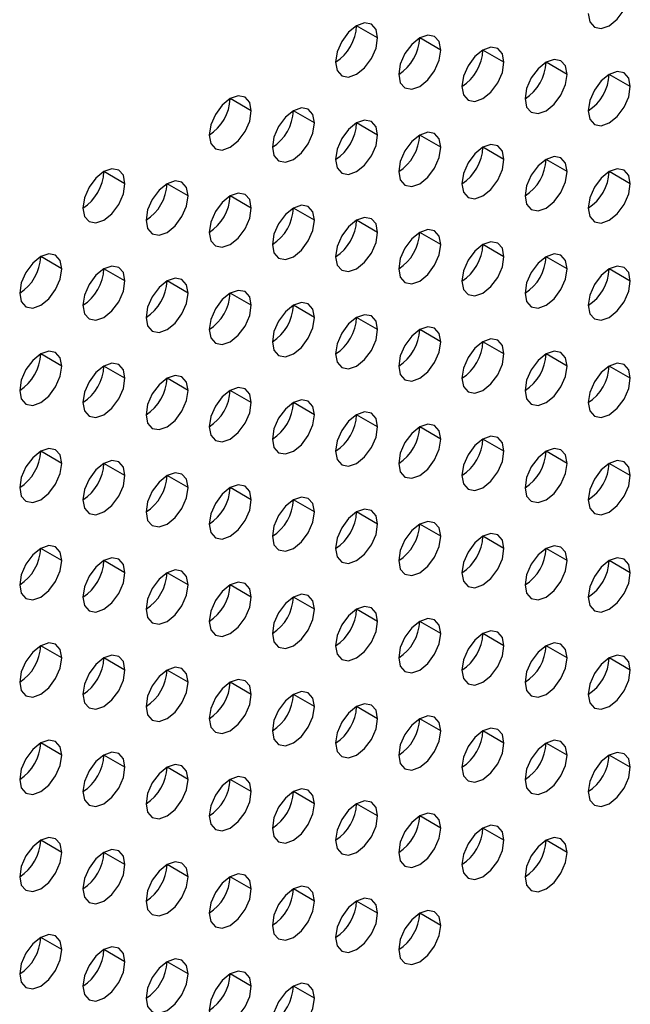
# Model space of a CAD drawing. Header units: millimetres. Extents: x 0 to 1118, y 0 to 864.
# Tile 342 of 438: x 984.41 to 986.46, y 682.05 to 685.36. Entities that reach past the tile are written whole.
import ezdxf

# ---------------------------------------------------------------- set-up
doc = ezdxf.new("R2010")
doc.units = ezdxf.units.MM

msp = doc.modelspace()

# ---------------------------------------------------------------- linework, layer by layer
at = {"color": 7, "linetype": 'Continuous', "lineweight": 25}
for p, q in [((985.6138, 685.2993), (985.5431, 685.3401)), ((985.826, 685.2584), (985.7553, 685.2992)), ((986.0381, 685.2176), (985.9674, 685.2584)), ((986.2502, 685.1767), (986.1795, 685.2175)), ((986.4624, 685.1359), (986.3917, 685.1767)), ((985.1896, 685.0543), (985.1189, 685.0952)), ((985.4017, 685.0135), (985.331, 685.0543)), ((985.6138, 684.9726), (985.5431, 685.0135)), ((985.826, 684.9318), (985.7553, 684.9726)), ((986.0381, 684.8909), (985.9674, 684.9318)), ((986.2502, 684.8501), (986.1795, 684.8909)), ((984.7653, 684.8094), (984.6946, 684.8502)), ((986.4624, 684.8093), (986.3917, 684.8501)), ((984.9774, 684.7686), (984.9067, 684.8094)), ((985.1896, 684.7277), (985.1189, 684.7685)), ((985.4017, 684.6869), (985.331, 684.7277)), ((985.6138, 684.646), (985.5431, 684.6868)), ((985.826, 684.6052), (985.7553, 684.646)), ((986.0381, 684.5643), (985.9674, 684.6052)), ((984.5532, 684.5236), (984.4825, 684.5645)), ((986.2502, 684.5235), (986.1795, 684.5643)), ((984.7653, 684.4828), (984.6946, 684.5236)), ((986.4624, 684.4826), (986.3917, 684.5235)), ((984.9774, 684.4419), (984.9067, 684.4828)), ((985.1896, 684.4011), (985.1189, 684.4419)), ((985.4017, 684.3603), (985.331, 684.4011)), ((985.6138, 684.3194), (985.5431, 684.3602)), ((985.826, 684.2786), (985.7553, 684.3194)), ((986.0381, 684.2377), (985.9674, 684.2785)), ((984.5532, 684.197), (984.4825, 684.2378)), ((986.2502, 684.1969), (986.1795, 684.2377)), ((984.7653, 684.1562), (984.6946, 684.197)), ((986.4624, 684.156), (986.3917, 684.1968)), ((984.9774, 684.1153), (984.9067, 684.1562)), ((985.1896, 684.0745), (985.1189, 684.1153)), ((985.4017, 684.0336), (985.331, 684.0745)), ((985.6138, 683.9928), (985.5431, 684.0336)), ((985.826, 683.9519), (985.7553, 683.9928)), ((986.0381, 683.9111), (985.9674, 683.9519)), ((984.5532, 683.8704), (984.4825, 683.9112)), ((986.2502, 683.8703), (986.1795, 683.9111)), ((984.7653, 683.8296), (984.6946, 683.8704)), ((986.4624, 683.8294), (986.3917, 683.8702)), ((984.9774, 683.7887), (984.9067, 683.8295)), ((985.1896, 683.7479), (985.1189, 683.7887)), ((985.4017, 683.707), (985.331, 683.7478)), ((985.6138, 683.6662), (985.5431, 683.707)), ((985.826, 683.6253), (985.7553, 683.6661)), ((986.0381, 683.5845), (985.9674, 683.6253)), ((984.5532, 683.5438), (984.4825, 683.5846)), ((986.2502, 683.5436), (986.1795, 683.5845)), ((984.7653, 683.5029), (984.6946, 683.5438)), ((986.4624, 683.5028), (986.3917, 683.5436)), ((984.9774, 683.4621), (984.9067, 683.5029)), ((985.1896, 683.4213), (985.1189, 683.4621)), ((985.4017, 683.3804), (985.331, 683.4212)), ((985.6138, 683.3396), (985.5431, 683.3804)), ((985.826, 683.2987), (985.7553, 683.3395)), ((986.0381, 683.2579), (985.9674, 683.2987)), ((984.5532, 683.2172), (984.4825, 683.258)), ((986.2502, 683.217), (986.1795, 683.2578)), ((984.7653, 683.1763), (984.6946, 683.2172)), ((986.4624, 683.1762), (986.3917, 683.217)), ((984.9774, 683.1355), (984.9067, 683.1763)), ((985.1896, 683.0946), (985.1189, 683.1355)), ((985.4017, 683.0538), (985.331, 683.0946)), ((985.6138, 683.0129), (985.5431, 683.0538)), ((985.826, 682.9721), (985.7553, 683.0129)), ((986.0381, 682.9312), (985.9674, 682.9721)), ((984.5532, 682.8906), (984.4825, 682.9314)), ((986.2502, 682.8904), (986.1795, 682.9312)), ((984.7653, 682.8497), (984.6946, 682.8905)), ((986.4624, 682.8496), (986.3917, 682.8904)), ((984.9774, 682.8089), (984.9067, 682.8497)), ((985.1896, 682.768), (985.1189, 682.8088)), ((985.4017, 682.7272), (985.331, 682.768)), ((985.6138, 682.6863), (985.5431, 682.7271)), ((985.826, 682.6455), (985.7553, 682.6863)), ((986.0381, 682.6046), (985.9674, 682.6455)), ((984.5532, 682.5639), (984.4825, 682.6048)), ((986.2502, 682.5638), (986.1795, 682.6046)), ((984.7653, 682.5231), (984.6946, 682.5639)), ((984.9774, 682.4823), (984.9067, 682.5231)), ((985.1896, 682.4414), (985.1189, 682.4822)), ((985.4017, 682.4006), (985.331, 682.4414)), ((985.6138, 682.3597), (985.5431, 682.4005)), ((985.826, 682.3189), (985.7553, 682.3597)), ((984.5532, 682.2373), (984.4825, 682.2781)), ((984.7653, 682.1965), (984.6946, 682.2373)), ((984.9774, 682.1556), (984.9067, 682.1965)), ((985.1896, 682.1148), (985.1189, 682.1556)), ((985.4017, 682.0739), (985.331, 682.1148))]:
    msp.add_line(p, q, dxfattribs=at)
at = {"color": 7, "linetype": 'Continuous', "lineweight": 25, "flags": 128}
for points in [[(986.3209, 685.3808), (986.3263, 685.3527), (986.3417, 685.3351), (986.3646, 685.3306), (986.3917, 685.34), (986.4187, 685.3618), (986.4417, 685.3928), (986.457, 685.4281), (986.4624, 685.4625)], [(985.6138, 685.2993), (985.6085, 685.3274), (985.5931, 685.345), (985.5702, 685.3495), (985.5431, 685.3401), (985.5161, 685.3183), (985.4931, 685.2873), (985.4778, 685.252), (985.4724, 685.2176)], [(985.4724, 685.2176), (985.4778, 685.1895), (985.4931, 685.1718), (985.5161, 685.1674), (985.5431, 685.1768), (985.5702, 685.1986), (985.5931, 685.2296), (985.6085, 685.2649), (985.6138, 685.2993)], [(985.826, 685.2584), (985.8206, 685.2866), (985.8053, 685.3042), (985.7823, 685.3086), (985.7553, 685.2992), (985.7282, 685.2774), (985.7053, 685.2465), (985.6899, 685.2111), (985.6846, 685.1768)], [(985.6846, 685.1768), (985.6899, 685.1486), (985.7053, 685.131), (985.7282, 685.1265), (985.7553, 685.1359), (985.7823, 685.1578), (985.8053, 685.1887), (985.8206, 685.2241), (985.826, 685.2584)], [(986.0381, 685.2176), (986.0327, 685.2457), (986.0174, 685.2633), (985.9945, 685.2678), (985.9674, 685.2584), (985.9403, 685.2366), (985.9174, 685.2056), (985.9021, 685.1703), (985.8967, 685.1359)], [(985.8967, 685.1359), (985.9021, 685.1078), (985.9174, 685.0901), (985.9403, 685.0857), (985.9674, 685.0951), (985.9945, 685.1169), (986.0174, 685.1479), (986.0327, 685.1832), (986.0381, 685.2176)], [(986.2502, 685.1767), (986.2449, 685.2049), (986.2295, 685.2225), (986.2066, 685.227), (986.1795, 685.2176), (986.1525, 685.1957), (986.1295, 685.1648), (986.1142, 685.1294), (986.1088, 685.0951)], [(986.4624, 685.1359), (986.457, 685.164), (986.4417, 685.1817), (986.4187, 685.1861), (986.3917, 685.1767), (986.3646, 685.1549), (986.3417, 685.1239), (986.3263, 685.0886), (986.3209, 685.0542)], [(986.1088, 685.0951), (986.1142, 685.0669), (986.1295, 685.0493), (986.1525, 685.0448), (986.1795, 685.0542), (986.2066, 685.0761), (986.2295, 685.107), (986.2449, 685.1424), (986.2502, 685.1767)], [(986.3209, 685.0542), (986.3263, 685.0261), (986.3417, 685.0084), (986.3646, 685.004), (986.3917, 685.0134), (986.4187, 685.0352), (986.4417, 685.0662), (986.457, 685.1015), (986.4624, 685.1359)], [(985.1896, 685.0543), (985.1842, 685.0825), (985.1689, 685.1001), (985.1459, 685.1046), (985.1189, 685.0952), (985.0918, 685.0733), (985.0689, 685.0424), (985.0535, 685.007), (985.0482, 684.9727)], [(985.0482, 684.9727), (985.0535, 684.9446), (985.0689, 684.9269), (985.0918, 684.9225), (985.1189, 684.9319), (985.1459, 684.9537), (985.1689, 684.9846), (985.1842, 685.02), (985.1896, 685.0543)], [(985.4017, 685.0135), (985.3963, 685.0416), (985.381, 685.0593), (985.3581, 685.0637), (985.331, 685.0543), (985.3039, 685.0325), (985.281, 685.0015), (985.2657, 684.9662), (985.2603, 684.9318)], [(985.6138, 684.9726), (985.6085, 685.0008), (985.5931, 685.0184), (985.5702, 685.0229), (985.5431, 685.0135), (985.5161, 684.9916), (985.4931, 684.9607), (985.4778, 684.9254), (985.4724, 684.891)], [(985.2603, 684.9318), (985.2657, 684.9037), (985.281, 684.8861), (985.3039, 684.8816), (985.331, 684.891), (985.3581, 684.9129), (985.381, 684.9438), (985.3963, 684.9791), (985.4017, 685.0135)], [(985.826, 684.9318), (985.8206, 684.9599), (985.8053, 684.9776), (985.7823, 684.982), (985.7553, 684.9726), (985.7282, 684.9508), (985.7053, 684.9198), (985.6899, 684.8845), (985.6846, 684.8502)], [(985.4724, 684.891), (985.4778, 684.8629), (985.4931, 684.8452), (985.5161, 684.8408), (985.5431, 684.8502), (985.5702, 684.872), (985.5931, 684.9029), (985.6085, 684.9383), (985.6138, 684.9726)], [(985.6846, 684.8502), (985.6899, 684.822), (985.7053, 684.8044), (985.7282, 684.7999), (985.7553, 684.8093), (985.7823, 684.8312), (985.8053, 684.8621), (985.8206, 684.8974), (985.826, 684.9318)], [(986.0381, 684.8909), (986.0327, 684.9191), (986.0174, 684.9367), (985.9945, 684.9412), (985.9674, 684.9318), (985.9403, 684.9099), (985.9174, 684.879), (985.9021, 684.8437), (985.8967, 684.8093)], [(985.8967, 684.8093), (985.9021, 684.7812), (985.9174, 684.7635), (985.9403, 684.7591), (985.9674, 684.7685), (985.9945, 684.7903), (986.0174, 684.8213), (986.0327, 684.8566), (986.0381, 684.8909)], [(986.2502, 684.8501), (986.2449, 684.8782), (986.2295, 684.8959), (986.2066, 684.9003), (986.1795, 684.8909), (986.1525, 684.8691), (986.1295, 684.8382), (986.1142, 684.8028), (986.1088, 684.7685)], [(984.7653, 684.8094), (984.7599, 684.8376), (984.7446, 684.8552), (984.7217, 684.8597), (984.6946, 684.8502), (984.6675, 684.8284), (984.6446, 684.7975), (984.6293, 684.7621), (984.6239, 684.7278)], [(986.1088, 684.7685), (986.1142, 684.7403), (986.1295, 684.7227), (986.1525, 684.7182), (986.1795, 684.7276), (986.2066, 684.7495), (986.2295, 684.7804), (986.2449, 684.8157), (986.2502, 684.8501)], [(986.4624, 684.8093), (986.457, 684.8374), (986.4417, 684.855), (986.4187, 684.8595), (986.3917, 684.8501), (986.3646, 684.8282), (986.3417, 684.7973), (986.3263, 684.762), (986.3209, 684.7276)], [(984.9774, 684.7686), (984.9721, 684.7967), (984.9567, 684.8143), (984.9338, 684.8188), (984.9067, 684.8094), (984.8797, 684.7876), (984.8567, 684.7566), (984.8414, 684.7213), (984.836, 684.6869)], [(984.6239, 684.7278), (984.6293, 684.6996), (984.6446, 684.682), (984.6675, 684.6775), (984.6946, 684.6869), (984.7217, 684.7088), (984.7446, 684.7397), (984.7599, 684.7751), (984.7653, 684.8094)], [(986.3209, 684.7276), (986.3263, 684.6995), (986.3417, 684.6818), (986.3646, 684.6774), (986.3917, 684.6868), (986.4187, 684.7086), (986.4417, 684.7396), (986.457, 684.7749), (986.4624, 684.8093)], [(984.836, 684.6869), (984.8414, 684.6588), (984.8567, 684.6411), (984.8797, 684.6367), (984.9067, 684.6461), (984.9338, 684.6679), (984.9567, 684.6989), (984.9721, 684.7342), (984.9774, 684.7686)], [(985.1896, 684.7277), (985.1842, 684.7559), (985.1689, 684.7735), (985.1459, 684.778), (985.1189, 684.7686), (985.0918, 684.7467), (985.0689, 684.7158), (985.0535, 684.6804), (985.0482, 684.6461)], [(985.0482, 684.6461), (985.0535, 684.6179), (985.0689, 684.6003), (985.0918, 684.5958), (985.1189, 684.6052), (985.1459, 684.6271), (985.1689, 684.658), (985.1842, 684.6934), (985.1896, 684.7277)], [(985.4017, 684.6869), (985.3963, 684.715), (985.381, 684.7327), (985.3581, 684.7371), (985.331, 684.7277), (985.3039, 684.7059), (985.281, 684.6749), (985.2657, 684.6396), (985.2603, 684.6052)], [(985.2603, 684.6052), (985.2657, 684.5771), (985.281, 684.5594), (985.3039, 684.555), (985.331, 684.5644), (985.3581, 684.5862), (985.381, 684.6172), (985.3963, 684.6525), (985.4017, 684.6869)], [(985.6138, 684.646), (985.6085, 684.6742), (985.5931, 684.6918), (985.5702, 684.6963), (985.5431, 684.6869), (985.5161, 684.665), (985.4931, 684.6341), (985.4778, 684.5987), (985.4724, 684.5644)], [(985.826, 684.6052), (985.8206, 684.6333), (985.8053, 684.651), (985.7823, 684.6554), (985.7553, 684.646), (985.7282, 684.6242), (985.7053, 684.5932), (985.6899, 684.5579), (985.6846, 684.5235)], [(985.4724, 684.5644), (985.4778, 684.5362), (985.4931, 684.5186), (985.5161, 684.5141), (985.5431, 684.5236), (985.5702, 684.5454), (985.5931, 684.5763), (985.6085, 684.6117), (985.6138, 684.646)], [(985.6846, 684.5235), (985.6899, 684.4954), (985.7053, 684.4778), (985.7282, 684.4733), (985.7553, 684.4827), (985.7823, 684.5045), (985.8053, 684.5355), (985.8206, 684.5708), (985.826, 684.6052)], [(986.0381, 684.5643), (986.0327, 684.5925), (986.0174, 684.6101), (985.9945, 684.6146), (985.9674, 684.6052), (985.9403, 684.5833), (985.9174, 684.5524), (985.9021, 684.517), (985.8967, 684.4827)], [(984.5532, 684.5236), (984.5478, 684.5518), (984.5325, 684.5694), (984.5095, 684.5739), (984.4825, 684.5645), (984.4554, 684.5426), (984.4325, 684.5117), (984.4171, 684.4764), (984.4118, 684.442)], [(985.8967, 684.4827), (985.9021, 684.4545), (985.9174, 684.4369), (985.9403, 684.4325), (985.9674, 684.4419), (985.9945, 684.4637), (986.0174, 684.4946), (986.0327, 684.53), (986.0381, 684.5643)], [(986.2502, 684.5235), (986.2449, 684.5516), (986.2295, 684.5693), (986.2066, 684.5737), (986.1795, 684.5643), (986.1525, 684.5425), (986.1295, 684.5115), (986.1142, 684.4762), (986.1088, 684.4418)], [(984.4118, 684.442), (984.4171, 684.4139), (984.4325, 684.3962), (984.4554, 684.3918), (984.4825, 684.4012), (984.5095, 684.423), (984.5325, 684.4539), (984.5478, 684.4893), (984.5532, 684.5236)], [(984.7653, 684.4828), (984.7599, 684.5109), (984.7446, 684.5286), (984.7217, 684.533), (984.6946, 684.5236), (984.6675, 684.5018), (984.6446, 684.4708), (984.6293, 684.4355), (984.6239, 684.4012)], [(986.1088, 684.4418), (986.1142, 684.4137), (986.1295, 684.3961), (986.1525, 684.3916), (986.1795, 684.401), (986.2066, 684.4228), (986.2295, 684.4538), (986.2449, 684.4891), (986.2502, 684.5235)], [(986.4624, 684.4826), (986.457, 684.5108), (986.4417, 684.5284), (986.4187, 684.5329), (986.3917, 684.5235), (986.3646, 684.5016), (986.3417, 684.4707), (986.3263, 684.4354), (986.3209, 684.401)], [(984.9774, 684.4419), (984.9721, 684.4701), (984.9567, 684.4877), (984.9338, 684.4922), (984.9067, 684.4828), (984.8797, 684.4609), (984.8567, 684.43), (984.8414, 684.3947), (984.836, 684.3603)], [(984.6239, 684.4012), (984.6293, 684.373), (984.6446, 684.3554), (984.6675, 684.3509), (984.6946, 684.3603), (984.7217, 684.3822), (984.7446, 684.4131), (984.7599, 684.4484), (984.7653, 684.4828)], [(986.3209, 684.401), (986.3263, 684.3729), (986.3417, 684.3552), (986.3646, 684.3508), (986.3917, 684.3602), (986.4187, 684.382), (986.4417, 684.4129), (986.457, 684.4483), (986.4624, 684.4826)], [(984.836, 684.3603), (984.8414, 684.3322), (984.8567, 684.3145), (984.8797, 684.3101), (984.9067, 684.3195), (984.9338, 684.3413), (984.9567, 684.3723), (984.9721, 684.4076), (984.9774, 684.4419)], [(985.1896, 684.4011), (985.1842, 684.4292), (985.1689, 684.4469), (985.1459, 684.4513), (985.1189, 684.4419), (985.0918, 684.4201), (985.0689, 684.3892), (985.0535, 684.3538), (985.0482, 684.3195)], [(985.0482, 684.3195), (985.0535, 684.2913), (985.0689, 684.2737), (985.0918, 684.2692), (985.1189, 684.2786), (985.1459, 684.3005), (985.1689, 684.3314), (985.1842, 684.3667), (985.1896, 684.4011)], [(985.4017, 684.3603), (985.3963, 684.3884), (985.381, 684.406), (985.3581, 684.4105), (985.331, 684.4011), (985.3039, 684.3793), (985.281, 684.3483), (985.2657, 684.313), (985.2603, 684.2786)], [(985.2603, 684.2786), (985.2657, 684.2505), (985.281, 684.2328), (985.3039, 684.2284), (985.331, 684.2378), (985.3581, 684.2596), (985.381, 684.2906), (985.3963, 684.3259), (985.4017, 684.3603)], [(985.6138, 684.3194), (985.6085, 684.3475), (985.5931, 684.3652), (985.5702, 684.3696), (985.5431, 684.3602), (985.5161, 684.3384), (985.4931, 684.3075), (985.4778, 684.2721), (985.4724, 684.2378)], [(985.826, 684.2786), (985.8206, 684.3067), (985.8053, 684.3243), (985.7823, 684.3288), (985.7553, 684.3194), (985.7282, 684.2976), (985.7053, 684.2666), (985.6899, 684.2313), (985.6846, 684.1969)], [(985.4724, 684.2378), (985.4778, 684.2096), (985.4931, 684.192), (985.5161, 684.1875), (985.5431, 684.1969), (985.5702, 684.2188), (985.5931, 684.2497), (985.6085, 684.2851), (985.6138, 684.3194)], [(986.0381, 684.2377), (986.0327, 684.2659), (986.0174, 684.2835), (985.9945, 684.288), (985.9674, 684.2785), (985.9403, 684.2567), (985.9174, 684.2258), (985.9021, 684.1904), (985.8967, 684.1561)], [(985.6846, 684.1969), (985.6899, 684.1688), (985.7053, 684.1511), (985.7282, 684.1467), (985.7553, 684.1561), (985.7823, 684.1779), (985.8053, 684.2089), (985.8206, 684.2442), (985.826, 684.2786)], [(984.5532, 684.197), (984.5478, 684.2252), (984.5325, 684.2428), (984.5095, 684.2473), (984.4825, 684.2379), (984.4554, 684.216), (984.4325, 684.1851), (984.4171, 684.1497), (984.4118, 684.1154)], [(985.8967, 684.1561), (985.9021, 684.1279), (985.9174, 684.1103), (985.9403, 684.1058), (985.9674, 684.1152), (985.9945, 684.1371), (986.0174, 684.168), (986.0327, 684.2034), (986.0381, 684.2377)], [(986.2502, 684.1969), (986.2449, 684.225), (986.2295, 684.2426), (986.2066, 684.2471), (986.1795, 684.2377), (986.1525, 684.2159), (986.1295, 684.1849), (986.1142, 684.1496), (986.1088, 684.1152)], [(984.4118, 684.1154), (984.4171, 684.0872), (984.4325, 684.0696), (984.4554, 684.0651), (984.4825, 684.0746), (984.5095, 684.0964), (984.5325, 684.1273), (984.5478, 684.1627), (984.5532, 684.197)], [(984.7653, 684.1562), (984.7599, 684.1843), (984.7446, 684.202), (984.7217, 684.2064), (984.6946, 684.197), (984.6675, 684.1752), (984.6446, 684.1442), (984.6293, 684.1089), (984.6239, 684.0745)], [(986.1088, 684.1152), (986.1142, 684.0871), (986.1295, 684.0694), (986.1525, 684.065), (986.1795, 684.0744), (986.2066, 684.0962), (986.2295, 684.1272), (986.2449, 684.1625), (986.2502, 684.1969)], [(986.4624, 684.156), (986.457, 684.1842), (986.4417, 684.2018), (986.4187, 684.2063), (986.3917, 684.1969), (986.3646, 684.175), (986.3417, 684.1441), (986.3263, 684.1087), (986.3209, 684.0744)], [(984.6239, 684.0745), (984.6293, 684.0464), (984.6446, 684.0288), (984.6675, 684.0243), (984.6946, 684.0337), (984.7217, 684.0555), (984.7446, 684.0865), (984.7599, 684.1218), (984.7653, 684.1562)], [(984.9774, 684.1153), (984.9721, 684.1435), (984.9567, 684.1611), (984.9338, 684.1656), (984.9067, 684.1562), (984.8797, 684.1343), (984.8567, 684.1034), (984.8414, 684.068), (984.836, 684.0337)], [(986.3209, 684.0744), (986.3263, 684.0462), (986.3417, 684.0286), (986.3646, 684.0241), (986.3917, 684.0335), (986.4187, 684.0554), (986.4417, 684.0863), (986.457, 684.1217), (986.4624, 684.156)], [(985.1896, 684.0745), (985.1842, 684.1026), (985.1689, 684.1203), (985.1459, 684.1247), (985.1189, 684.1153), (985.0918, 684.0935), (985.0689, 684.0625), (985.0535, 684.0272), (985.0482, 683.9928)], [(984.836, 684.0337), (984.8414, 684.0056), (984.8567, 683.9879), (984.8797, 683.9835), (984.9067, 683.9929), (984.9338, 684.0147), (984.9567, 684.0456), (984.9721, 684.081), (984.9774, 684.1153)], [(985.0482, 683.9928), (985.0535, 683.9647), (985.0689, 683.9471), (985.0918, 683.9426), (985.1189, 683.952), (985.1459, 683.9738), (985.1689, 684.0048), (985.1842, 684.0401), (985.1896, 684.0745)], [(985.4017, 684.0336), (985.3963, 684.0618), (985.381, 684.0794), (985.3581, 684.0839), (985.331, 684.0745), (985.3039, 684.0526), (985.281, 684.0217), (985.2657, 683.9864), (985.2603, 683.952)], [(985.2603, 683.952), (985.2657, 683.9239), (985.281, 683.9062), (985.3039, 683.9018), (985.331, 683.9112), (985.3581, 683.933), (985.381, 683.9639), (985.3963, 683.9993), (985.4017, 684.0336)], [(985.6138, 683.9928), (985.6085, 684.0209), (985.5931, 684.0386), (985.5702, 684.043), (985.5431, 684.0336), (985.5161, 684.0118), (985.4931, 683.9808), (985.4778, 683.9455), (985.4724, 683.9112)], [(985.4724, 683.9112), (985.4778, 683.883), (985.4931, 683.8654), (985.5161, 683.8609), (985.5431, 683.8703), (985.5702, 683.8922), (985.5931, 683.9231), (985.6085, 683.9584), (985.6138, 683.9928)], [(985.826, 683.9519), (985.8206, 683.9801), (985.8053, 683.9977), (985.7823, 684.0022), (985.7553, 683.9928), (985.7282, 683.9709), (985.7053, 683.94), (985.6899, 683.9047), (985.6846, 683.8703)], [(986.0381, 683.9111), (986.0327, 683.9392), (986.0174, 683.9569), (985.9945, 683.9613), (985.9674, 683.9519), (985.9403, 683.9301), (985.9174, 683.8992), (985.9021, 683.8638), (985.8967, 683.8295)], [(985.6846, 683.8703), (985.6899, 683.8422), (985.7053, 683.8245), (985.7282, 683.8201), (985.7553, 683.8295), (985.7823, 683.8513), (985.8053, 683.8823), (985.8206, 683.9176), (985.826, 683.9519)], [(984.5532, 683.8704), (984.5478, 683.8986), (984.5325, 683.9162), (984.5095, 683.9206), (984.4825, 683.9112), (984.4554, 683.8894), (984.4325, 683.8585), (984.4171, 683.8231), (984.4118, 683.7888)], [(985.8967, 683.8295), (985.9021, 683.8013), (985.9174, 683.7837), (985.9403, 683.7792), (985.9674, 683.7886), (985.9945, 683.8105), (986.0174, 683.8414), (986.0327, 683.8767), (986.0381, 683.9111)], [(986.2502, 683.8703), (986.2449, 683.8984), (986.2295, 683.916), (986.2066, 683.9205), (986.1795, 683.9111), (986.1525, 683.8892), (986.1295, 683.8583), (986.1142, 683.823), (986.1088, 683.7886)], [(984.4118, 683.7888), (984.4171, 683.7606), (984.4325, 683.743), (984.4554, 683.7385), (984.4825, 683.7479), (984.5095, 683.7698), (984.5325, 683.8007), (984.5478, 683.8361), (984.5532, 683.8704)], [(984.7653, 683.8296), (984.7599, 683.8577), (984.7446, 683.8753), (984.7217, 683.8798), (984.6946, 683.8704), (984.6675, 683.8486), (984.6446, 683.8176), (984.6293, 683.7823), (984.6239, 683.7479)], [(986.1088, 683.7886), (986.1142, 683.7605), (986.1295, 683.7428), (986.1525, 683.7384), (986.1795, 683.7478), (986.2066, 683.7696), (986.2295, 683.8006), (986.2449, 683.8359), (986.2502, 683.8703)], [(986.4624, 683.8294), (986.457, 683.8575), (986.4417, 683.8752), (986.4187, 683.8796), (986.3917, 683.8702), (986.3646, 683.8484), (986.3417, 683.8175), (986.3263, 683.7821), (986.3209, 683.7478)], [(984.6239, 683.7479), (984.6293, 683.7198), (984.6446, 683.7021), (984.6675, 683.6977), (984.6946, 683.7071), (984.7217, 683.7289), (984.7446, 683.7599), (984.7599, 683.7952), (984.7653, 683.8296)], [(984.9774, 683.7887), (984.9721, 683.8169), (984.9567, 683.8345), (984.9338, 683.839), (984.9067, 683.8296), (984.8797, 683.8077), (984.8567, 683.7768), (984.8414, 683.7414), (984.836, 683.7071)], [(986.3209, 683.7478), (986.3263, 683.7196), (986.3417, 683.702), (986.3646, 683.6975), (986.3917, 683.7069), (986.4187, 683.7288), (986.4417, 683.7597), (986.457, 683.795), (986.4624, 683.8294)], [(985.1896, 683.7479), (985.1842, 683.776), (985.1689, 683.7937), (985.1459, 683.7981), (985.1189, 683.7887), (985.0918, 683.7669), (985.0689, 683.7359), (985.0535, 683.7006), (985.0482, 683.6662)], [(984.836, 683.7071), (984.8414, 683.6789), (984.8567, 683.6613), (984.8797, 683.6568), (984.9067, 683.6662), (984.9338, 683.6881), (984.9567, 683.719), (984.9721, 683.7544), (984.9774, 683.7887)], [(985.0482, 683.6662), (985.0535, 683.6381), (985.0689, 683.6204), (985.0918, 683.616), (985.1189, 683.6254), (985.1459, 683.6472), (985.1689, 683.6782), (985.1842, 683.7135), (985.1896, 683.7479)], [(985.4017, 683.707), (985.3963, 683.7352), (985.381, 683.7528), (985.3581, 683.7573), (985.331, 683.7479), (985.3039, 683.726), (985.281, 683.6951), (985.2657, 683.6597), (985.2603, 683.6254)], [(985.2603, 683.6254), (985.2657, 683.5972), (985.281, 683.5796), (985.3039, 683.5751), (985.331, 683.5845), (985.3581, 683.6064), (985.381, 683.6373), (985.3963, 683.6727), (985.4017, 683.707)], [(985.6138, 683.6662), (985.6085, 683.6943), (985.5931, 683.712), (985.5702, 683.7164), (985.5431, 683.707), (985.5161, 683.6852), (985.4931, 683.6542), (985.4778, 683.6189), (985.4724, 683.5845)], [(985.4724, 683.5845), (985.4778, 683.5564), (985.4931, 683.5388), (985.5161, 683.5343), (985.5431, 683.5437), (985.5702, 683.5655), (985.5931, 683.5965), (985.6085, 683.6318), (985.6138, 683.6662)], [(985.826, 683.6253), (985.8206, 683.6535), (985.8053, 683.6711), (985.7823, 683.6756), (985.7553, 683.6662), (985.7282, 683.6443), (985.7053, 683.6134), (985.6899, 683.578), (985.6846, 683.5437)], [(986.0381, 683.5845), (986.0327, 683.6126), (986.0174, 683.6303), (985.9945, 683.6347), (985.9674, 683.6253), (985.9403, 683.6035), (985.9174, 683.5725), (985.9021, 683.5372), (985.8967, 683.5028)], [(984.5532, 683.5438), (984.5478, 683.5719), (984.5325, 683.5896), (984.5095, 683.594), (984.4825, 683.5846), (984.4554, 683.5628), (984.4325, 683.5318), (984.4171, 683.4965), (984.4118, 683.4622)], [(985.6846, 683.5437), (985.6899, 683.5155), (985.7053, 683.4979), (985.7282, 683.4934), (985.7553, 683.5029), (985.7823, 683.5247), (985.8053, 683.5556), (985.8206, 683.591), (985.826, 683.6253)], [(986.2502, 683.5436), (986.2449, 683.5718), (986.2295, 683.5894), (986.2066, 683.5939), (986.1795, 683.5845), (986.1525, 683.5626), (986.1295, 683.5317), (986.1142, 683.4963), (986.1088, 683.462)], [(985.8967, 683.5028), (985.9021, 683.4747), (985.9174, 683.4571), (985.9403, 683.4526), (985.9674, 683.462), (985.9945, 683.4838), (986.0174, 683.5148), (986.0327, 683.5501), (986.0381, 683.5845)], [(984.4118, 683.4622), (984.4171, 683.434), (984.4325, 683.4164), (984.4554, 683.4119), (984.4825, 683.4213), (984.5095, 683.4432), (984.5325, 683.4741), (984.5478, 683.5094), (984.5532, 683.5438)], [(984.7653, 683.5029), (984.7599, 683.5311), (984.7446, 683.5487), (984.7217, 683.5532), (984.6946, 683.5438), (984.6675, 683.5219), (984.6446, 683.491), (984.6293, 683.4557), (984.6239, 683.4213)], [(986.1088, 683.462), (986.1142, 683.4339), (986.1295, 683.4162), (986.1525, 683.4118), (986.1795, 683.4212), (986.2066, 683.443), (986.2295, 683.4739), (986.2449, 683.5093), (986.2502, 683.5436)], [(986.4624, 683.5028), (986.457, 683.5309), (986.4417, 683.5486), (986.4187, 683.553), (986.3917, 683.5436), (986.3646, 683.5218), (986.3417, 683.4908), (986.3263, 683.4555), (986.3209, 683.4211)], [(984.6239, 683.4213), (984.6293, 683.3932), (984.6446, 683.3755), (984.6675, 683.3711), (984.6946, 683.3805), (984.7217, 683.4023), (984.7446, 683.4333), (984.7599, 683.4686), (984.7653, 683.5029)], [(984.9774, 683.4621), (984.9721, 683.4902), (984.9567, 683.5079), (984.9338, 683.5123), (984.9067, 683.5029), (984.8797, 683.4811), (984.8567, 683.4502), (984.8414, 683.4148), (984.836, 683.3805)], [(986.3209, 683.4211), (986.3263, 683.393), (986.3417, 683.3754), (986.3646, 683.3709), (986.3917, 683.3803), (986.4187, 683.4022), (986.4417, 683.4331), (986.457, 683.4684), (986.4624, 683.5028)], [(984.836, 683.3805), (984.8414, 683.3523), (984.8567, 683.3347), (984.8797, 683.3302), (984.9067, 683.3396), (984.9338, 683.3615), (984.9567, 683.3924), (984.9721, 683.4277), (984.9774, 683.4621)], [(985.1896, 683.4213), (985.1842, 683.4494), (985.1689, 683.467), (985.1459, 683.4715), (985.1189, 683.4621), (985.0918, 683.4402), (985.0689, 683.4093), (985.0535, 683.374), (985.0482, 683.3396)], [(985.4017, 683.3804), (985.3963, 683.4085), (985.381, 683.4262), (985.3581, 683.4306), (985.331, 683.4212), (985.3039, 683.3994), (985.281, 683.3685), (985.2657, 683.3331), (985.2603, 683.2988)], [(985.0482, 683.3396), (985.0535, 683.3115), (985.0689, 683.2938), (985.0918, 683.2894), (985.1189, 683.2988), (985.1459, 683.3206), (985.1689, 683.3516), (985.1842, 683.3869), (985.1896, 683.4213)], [(985.2603, 683.2988), (985.2657, 683.2706), (985.281, 683.253), (985.3039, 683.2485), (985.331, 683.2579), (985.3581, 683.2798), (985.381, 683.3107), (985.3963, 683.3461), (985.4017, 683.3804)], [(985.6138, 683.3396), (985.6085, 683.3677), (985.5931, 683.3853), (985.5702, 683.3898), (985.5431, 683.3804), (985.5161, 683.3586), (985.4931, 683.3276), (985.4778, 683.2923), (985.4724, 683.2579)], [(985.4724, 683.2579), (985.4778, 683.2298), (985.4931, 683.2121), (985.5161, 683.2077), (985.5431, 683.2171), (985.5702, 683.2389), (985.5931, 683.2699), (985.6085, 683.3052), (985.6138, 683.3396)], [(985.826, 683.2987), (985.8206, 683.3269), (985.8053, 683.3445), (985.7823, 683.349), (985.7553, 683.3395), (985.7282, 683.3177), (985.7053, 683.2868), (985.6899, 683.2514), (985.6846, 683.2171)], [(985.6846, 683.2171), (985.6899, 683.1889), (985.7053, 683.1713), (985.7282, 683.1668), (985.7553, 683.1762), (985.7823, 683.1981), (985.8053, 683.229), (985.8206, 683.2644), (985.826, 683.2987)], [(986.0381, 683.2579), (986.0327, 683.286), (986.0174, 683.3036), (985.9945, 683.3081), (985.9674, 683.2987), (985.9403, 683.2769), (985.9174, 683.2459), (985.9021, 683.2106), (985.8967, 683.1762)], [(984.5532, 683.2172), (984.5478, 683.2453), (984.5325, 683.263), (984.5095, 683.2674), (984.4825, 683.258), (984.4554, 683.2362), (984.4325, 683.2052), (984.4171, 683.1699), (984.4118, 683.1355)], [(986.2502, 683.217), (986.2449, 683.2452), (986.2295, 683.2628), (986.2066, 683.2673), (986.1795, 683.2579), (986.1525, 683.236), (986.1295, 683.2051), (986.1142, 683.1697), (986.1088, 683.1354)], [(985.8967, 683.1762), (985.9021, 683.1481), (985.9174, 683.1304), (985.9403, 683.126), (985.9674, 683.1354), (985.9945, 683.1572), (986.0174, 683.1882), (986.0327, 683.2235), (986.0381, 683.2579)], [(984.4118, 683.1355), (984.4171, 683.1074), (984.4325, 683.0898), (984.4554, 683.0853), (984.4825, 683.0947), (984.5095, 683.1165), (984.5325, 683.1475), (984.5478, 683.1828), (984.5532, 683.2172)], [(984.7653, 683.1763), (984.7599, 683.2045), (984.7446, 683.2221), (984.7217, 683.2266), (984.6946, 683.2172), (984.6675, 683.1953), (984.6446, 683.1644), (984.6293, 683.129), (984.6239, 683.0947)], [(986.1088, 683.1354), (986.1142, 683.1072), (986.1295, 683.0896), (986.1525, 683.0851), (986.1795, 683.0945), (986.2066, 683.1164), (986.2295, 683.1473), (986.2449, 683.1827), (986.2502, 683.217)], [(986.4624, 683.1762), (986.457, 683.2043), (986.4417, 683.222), (986.4187, 683.2264), (986.3917, 683.217), (986.3646, 683.1952), (986.3417, 683.1642), (986.3263, 683.1289), (986.3209, 683.0945)], [(984.6239, 683.0947), (984.6293, 683.0665), (984.6446, 683.0489), (984.6675, 683.0445), (984.6946, 683.0539), (984.7217, 683.0757), (984.7446, 683.1066), (984.7599, 683.142), (984.7653, 683.1763)], [(984.9774, 683.1355), (984.9721, 683.1636), (984.9567, 683.1813), (984.9338, 683.1857), (984.9067, 683.1763), (984.8797, 683.1545), (984.8567, 683.1235), (984.8414, 683.0882), (984.836, 683.0538)], [(986.3209, 683.0945), (986.3263, 683.0664), (986.3417, 683.0487), (986.3646, 683.0443), (986.3917, 683.0537), (986.4187, 683.0755), (986.4417, 683.1065), (986.457, 683.1418), (986.4624, 683.1762)], [(984.836, 683.0538), (984.8414, 683.0257), (984.8567, 683.0081), (984.8797, 683.0036), (984.9067, 683.013), (984.9338, 683.0348), (984.9567, 683.0658), (984.9721, 683.1011), (984.9774, 683.1355)], [(985.1896, 683.0946), (985.1842, 683.1228), (985.1689, 683.1404), (985.1459, 683.1449), (985.1189, 683.1355), (985.0918, 683.1136), (985.0689, 683.0827), (985.0535, 683.0474), (985.0482, 683.013)], [(985.4017, 683.0538), (985.3963, 683.0819), (985.381, 683.0996), (985.3581, 683.104), (985.331, 683.0946), (985.3039, 683.0728), (985.281, 683.0418), (985.2657, 683.0065), (985.2603, 682.9721)], [(985.0482, 683.013), (985.0535, 682.9849), (985.0689, 682.9672), (985.0918, 682.9628), (985.1189, 682.9722), (985.1459, 682.994), (985.1689, 683.0249), (985.1842, 683.0603), (985.1896, 683.0946)], [(985.2603, 682.9721), (985.2657, 682.944), (985.281, 682.9264), (985.3039, 682.9219), (985.331, 682.9313), (985.3581, 682.9532), (985.381, 682.9841), (985.3963, 683.0194), (985.4017, 683.0538)], [(985.6138, 683.0129), (985.6085, 683.0411), (985.5931, 683.0587), (985.5702, 683.0632), (985.5431, 683.0538), (985.5161, 683.0319), (985.4931, 683.001), (985.4778, 682.9657), (985.4724, 682.9313)], [(985.4724, 682.9313), (985.4778, 682.9032), (985.4931, 682.8855), (985.5161, 682.8811), (985.5431, 682.8905), (985.5702, 682.9123), (985.5931, 682.9432), (985.6085, 682.9786), (985.6138, 683.0129)], [(985.826, 682.9721), (985.8206, 683.0002), (985.8053, 683.0179), (985.7823, 683.0223), (985.7553, 683.0129), (985.7282, 682.9911), (985.7053, 682.9601), (985.6899, 682.9248), (985.6846, 682.8905)], [(985.6846, 682.8905), (985.6899, 682.8623), (985.7053, 682.8447), (985.7282, 682.8402), (985.7553, 682.8496), (985.7823, 682.8715), (985.8053, 682.9024), (985.8206, 682.9377), (985.826, 682.9721)], [(986.0381, 682.9312), (986.0327, 682.9594), (986.0174, 682.977), (985.9945, 682.9815), (985.9674, 682.9721), (985.9403, 682.9502), (985.9174, 682.9193), (985.9021, 682.884), (985.8967, 682.8496)], [(984.5532, 682.8906), (984.5478, 682.9187), (984.5325, 682.9363), (984.5095, 682.9408), (984.4825, 682.9314), (984.4554, 682.9096), (984.4325, 682.8786), (984.4171, 682.8433), (984.4118, 682.8089)], [(985.8967, 682.8496), (985.9021, 682.8215), (985.9174, 682.8038), (985.9403, 682.7994), (985.9674, 682.8088), (985.9945, 682.8306), (986.0174, 682.8616), (986.0327, 682.8969), (986.0381, 682.9312)], [(986.2502, 682.8904), (986.2449, 682.9185), (986.2295, 682.9362), (986.2066, 682.9406), (986.1795, 682.9312), (986.1525, 682.9094), (986.1295, 682.8785), (986.1142, 682.8431), (986.1088, 682.8088)], [(984.7653, 682.8497), (984.7599, 682.8779), (984.7446, 682.8955), (984.7217, 682.9), (984.6946, 682.8905), (984.6675, 682.8687), (984.6446, 682.8378), (984.6293, 682.8024), (984.6239, 682.7681)], [(986.4624, 682.8496), (986.457, 682.8777), (986.4417, 682.8953), (986.4187, 682.8998), (986.3917, 682.8904), (986.3646, 682.8686), (986.3417, 682.8376), (986.3263, 682.8023), (986.3209, 682.7679)], [(984.4118, 682.8089), (984.4171, 682.7808), (984.4325, 682.7631), (984.4554, 682.7587), (984.4825, 682.7681), (984.5095, 682.7899), (984.5325, 682.8209), (984.5478, 682.8562), (984.5532, 682.8906)], [(986.1088, 682.8088), (986.1142, 682.7806), (986.1295, 682.763), (986.1525, 682.7585), (986.1795, 682.7679), (986.2066, 682.7898), (986.2295, 682.8207), (986.2449, 682.856), (986.2502, 682.8904)], [(984.6239, 682.7681), (984.6293, 682.7399), (984.6446, 682.7223), (984.6675, 682.7178), (984.6946, 682.7272), (984.7217, 682.7491), (984.7446, 682.78), (984.7599, 682.8154), (984.7653, 682.8497)], [(984.9774, 682.8089), (984.9721, 682.837), (984.9567, 682.8546), (984.9338, 682.8591), (984.9067, 682.8497), (984.8797, 682.8279), (984.8567, 682.7969), (984.8414, 682.7616), (984.836, 682.7272)], [(986.3209, 682.7679), (986.3263, 682.7398), (986.3417, 682.7221), (986.3646, 682.7177), (986.3917, 682.7271), (986.4187, 682.7489), (986.4417, 682.7799), (986.457, 682.8152), (986.4624, 682.8496)], [(984.836, 682.7272), (984.8414, 682.6991), (984.8567, 682.6814), (984.8797, 682.677), (984.9067, 682.6864), (984.9338, 682.7082), (984.9567, 682.7392), (984.9721, 682.7745), (984.9774, 682.8089)], [(985.1896, 682.768), (985.1842, 682.7962), (985.1689, 682.8138), (985.1459, 682.8183), (985.1189, 682.8089), (985.0918, 682.787), (985.0689, 682.7561), (985.0535, 682.7207), (985.0482, 682.6864)], [(985.0482, 682.6864), (985.0535, 682.6582), (985.0689, 682.6406), (985.0918, 682.6361), (985.1189, 682.6455), (985.1459, 682.6674), (985.1689, 682.6983), (985.1842, 682.7337), (985.1896, 682.768)], [(985.4017, 682.7272), (985.3963, 682.7553), (985.381, 682.773), (985.3581, 682.7774), (985.331, 682.768), (985.3039, 682.7462), (985.281, 682.7152), (985.2657, 682.6799), (985.2603, 682.6455)], [(985.6138, 682.6863), (985.6085, 682.7145), (985.5931, 682.7321), (985.5702, 682.7366), (985.5431, 682.7272), (985.5161, 682.7053), (985.4931, 682.6744), (985.4778, 682.639), (985.4724, 682.6047)], [(985.2603, 682.6455), (985.2657, 682.6174), (985.281, 682.5998), (985.3039, 682.5953), (985.331, 682.6047), (985.3581, 682.6265), (985.381, 682.6575), (985.3963, 682.6928), (985.4017, 682.7272)], [(985.4724, 682.6047), (985.4778, 682.5765), (985.4931, 682.5589), (985.5161, 682.5544), (985.5431, 682.5639), (985.5702, 682.5857), (985.5931, 682.6166), (985.6085, 682.652), (985.6138, 682.6863)], [(985.826, 682.6455), (985.8206, 682.6736), (985.8053, 682.6913), (985.7823, 682.6957), (985.7553, 682.6863), (985.7282, 682.6645), (985.7053, 682.6335), (985.6899, 682.5982), (985.6846, 682.5638)], [(985.6846, 682.5638), (985.6899, 682.5357), (985.7053, 682.5181), (985.7282, 682.5136), (985.7553, 682.523), (985.7823, 682.5448), (985.8053, 682.5758), (985.8206, 682.6111), (985.826, 682.6455)], [(986.0381, 682.6046), (986.0327, 682.6328), (986.0174, 682.6504), (985.9945, 682.6549), (985.9674, 682.6455), (985.9403, 682.6236), (985.9174, 682.5927), (985.9021, 682.5573), (985.8967, 682.523)], [(984.5532, 682.5639), (984.5478, 682.5921), (984.5325, 682.6097), (984.5095, 682.6142), (984.4825, 682.6048), (984.4554, 682.5829), (984.4325, 682.552), (984.4171, 682.5167), (984.4118, 682.4823)], [(985.8967, 682.523), (985.9021, 682.4949), (985.9174, 682.4772), (985.9403, 682.4728), (985.9674, 682.4822), (985.9945, 682.504), (986.0174, 682.5349), (986.0327, 682.5703), (986.0381, 682.6046)], [(986.2502, 682.5638), (986.2449, 682.5919), (986.2295, 682.6096), (986.2066, 682.614), (986.1795, 682.6046), (986.1525, 682.5828), (986.1295, 682.5518), (986.1142, 682.5165), (986.1088, 682.4821)], [(984.7653, 682.5231), (984.7599, 682.5512), (984.7446, 682.5689), (984.7217, 682.5733), (984.6946, 682.5639), (984.6675, 682.5421), (984.6446, 682.5112), (984.6293, 682.4758), (984.6239, 682.4415)], [(984.4118, 682.4823), (984.4171, 682.4542), (984.4325, 682.4365), (984.4554, 682.4321), (984.4825, 682.4415), (984.5095, 682.4633), (984.5325, 682.4943), (984.5478, 682.5296), (984.5532, 682.5639)], [(986.1088, 682.4821), (986.1142, 682.454), (986.1295, 682.4364), (986.1525, 682.4319), (986.1795, 682.4413), (986.2066, 682.4631), (986.2295, 682.4941), (986.2449, 682.5294), (986.2502, 682.5638)], [(984.6239, 682.4415), (984.6293, 682.4133), (984.6446, 682.3957), (984.6675, 682.3912), (984.6946, 682.4006), (984.7217, 682.4225), (984.7446, 682.4534), (984.7599, 682.4887), (984.7653, 682.5231)], [(984.9774, 682.4823), (984.9721, 682.5104), (984.9567, 682.528), (984.9338, 682.5325), (984.9067, 682.5231), (984.8797, 682.5012), (984.8567, 682.4703), (984.8414, 682.435), (984.836, 682.4006)], [(984.836, 682.4006), (984.8414, 682.3725), (984.8567, 682.3548), (984.8797, 682.3504), (984.9067, 682.3598), (984.9338, 682.3816), (984.9567, 682.4126), (984.9721, 682.4479), (984.9774, 682.4823)], [(985.1896, 682.4414), (985.1842, 682.4695), (985.1689, 682.4872), (985.1459, 682.4916), (985.1189, 682.4822), (985.0918, 682.4604), (985.0689, 682.4295), (985.0535, 682.3941), (985.0482, 682.3598)], [(985.0482, 682.3598), (985.0535, 682.3316), (985.0689, 682.314), (985.0918, 682.3095), (985.1189, 682.3189), (985.1459, 682.3408), (985.1689, 682.3717), (985.1842, 682.407), (985.1896, 682.4414)], [(985.4017, 682.4006), (985.3963, 682.4287), (985.381, 682.4463), (985.3581, 682.4508), (985.331, 682.4414), (985.3039, 682.4196), (985.281, 682.3886), (985.2657, 682.3533), (985.2603, 682.3189)], [(985.6138, 682.3597), (985.6085, 682.3879), (985.5931, 682.4055), (985.5702, 682.4099), (985.5431, 682.4005), (985.5161, 682.3787), (985.4931, 682.3478), (985.4778, 682.3124), (985.4724, 682.2781)], [(985.2603, 682.3189), (985.2657, 682.2908), (985.281, 682.2731), (985.3039, 682.2687), (985.331, 682.2781), (985.3581, 682.2999), (985.381, 682.3309), (985.3963, 682.3662), (985.4017, 682.4006)], [(985.4724, 682.2781), (985.4778, 682.2499), (985.4931, 682.2323), (985.5161, 682.2278), (985.5431, 682.2372), (985.5702, 682.2591), (985.5931, 682.29), (985.6085, 682.3254), (985.6138, 682.3597)], [(985.826, 682.3189), (985.8206, 682.347), (985.8053, 682.3646), (985.7823, 682.3691), (985.7553, 682.3597), (985.7282, 682.3379), (985.7053, 682.3069), (985.6899, 682.2716), (985.6846, 682.2372)], [(985.6846, 682.2372), (985.6899, 682.2091), (985.7053, 682.1914), (985.7282, 682.187), (985.7553, 682.1964), (985.7823, 682.2182), (985.8053, 682.2492), (985.8206, 682.2845), (985.826, 682.3189)], [(984.5532, 682.2373), (984.5478, 682.2655), (984.5325, 682.2831), (984.5095, 682.2876), (984.4825, 682.2782), (984.4554, 682.2563), (984.4325, 682.2254), (984.4171, 682.19), (984.4118, 682.1557)], [(984.4118, 682.1557), (984.4171, 682.1275), (984.4325, 682.1099), (984.4554, 682.1054), (984.4825, 682.1149), (984.5095, 682.1367), (984.5325, 682.1676), (984.5478, 682.203), (984.5532, 682.2373)], [(984.7653, 682.1965), (984.7599, 682.2246), (984.7446, 682.2423), (984.7217, 682.2467), (984.6946, 682.2373), (984.6675, 682.2155), (984.6446, 682.1845), (984.6293, 682.1492), (984.6239, 682.1148)], [(984.9774, 682.1556), (984.9721, 682.1838), (984.9567, 682.2014), (984.9338, 682.2059), (984.9067, 682.1965), (984.8797, 682.1746), (984.8567, 682.1437), (984.8414, 682.1083), (984.836, 682.074)], [(984.6239, 682.1148), (984.6293, 682.0867), (984.6446, 682.0691), (984.6675, 682.0646), (984.6946, 682.074), (984.7217, 682.0958), (984.7446, 682.1268), (984.7599, 682.1621), (984.7653, 682.1965)], [(984.836, 682.074), (984.8414, 682.0459), (984.8567, 682.0282), (984.8797, 682.0238), (984.9067, 682.0332), (984.9338, 682.055), (984.9567, 682.0859), (984.9721, 682.1213), (984.9774, 682.1556)], [(985.1896, 682.1148), (985.1842, 682.1429), (985.1689, 682.1606), (985.1459, 682.165), (985.1189, 682.1556), (985.0918, 682.1338), (985.0689, 682.1028), (985.0535, 682.0675), (985.0482, 682.0331)], [(985.0482, 682.0331), (985.0535, 682.005), (985.0689, 681.9874), (985.0918, 681.9829), (985.1189, 681.9923), (985.1459, 682.0142), (985.1689, 682.0451), (985.1842, 682.0804), (985.1896, 682.1148)], [(985.4017, 682.0739), (985.3963, 682.1021), (985.381, 682.1197), (985.3581, 682.1242), (985.331, 682.1148), (985.3039, 682.0929), (985.281, 682.062), (985.2657, 682.0267), (985.2603, 681.9923)], [(985.2603, 681.9923), (985.2657, 681.9642), (985.281, 681.9465), (985.3039, 681.9421), (985.331, 681.9515), (985.3581, 681.9733), (985.381, 682.0042), (985.3963, 682.0396), (985.4017, 682.0739)]]:
    msp.add_lwpolyline(points, dxfattribs=at)
at = {"color": 7, "linetype": 'Continuous', "lineweight": 25}
for centre in [(985.3896, 685.3471), (985.6017, 685.3062), (985.8139, 685.2654), (986.026, 685.2245), (986.2381, 685.1837), (984.9653, 685.1021), (985.1775, 685.0613), (985.3896, 685.0204), (985.6017, 684.9796), (985.8139, 684.9388), (986.026, 684.8979), (984.5411, 684.8572), (986.2381, 684.8571), (984.7532, 684.8164), (984.9653, 684.7755), (985.1775, 684.7347), (985.3896, 684.6938), (985.6017, 684.653), (985.8139, 684.6121), (984.3289, 684.5714), (986.026, 684.5713), (984.5411, 684.5306), (986.2381, 684.5304), (984.7532, 684.4898), (984.9653, 684.4489), (985.1775, 684.4081), (985.3896, 684.3672), (985.6017, 684.3264), (985.8139, 684.2855), (984.3289, 684.2448), (986.026, 684.2447), (984.5411, 684.204), (986.2381, 684.2038), (984.7532, 684.1631), (984.9653, 684.1223), (985.1775, 684.0814), (985.3896, 684.0406), (985.6017, 683.9998), (985.8139, 683.9589), (984.3289, 683.9182), (986.026, 683.9181), (984.5411, 683.8774), (986.2381, 683.8772), (984.7532, 683.8365), (984.9653, 683.7957), (985.1775, 683.7548), (985.3896, 683.714), (985.6017, 683.6731), (985.8139, 683.6323), (984.3289, 683.5916), (986.026, 683.5914), (984.5411, 683.5508), (986.2381, 683.5506), (984.7532, 683.5099), (984.9653, 683.4691), (985.1775, 683.4282), (985.3896, 683.3874), (985.6017, 683.3465), (985.8139, 683.3057), (984.3289, 683.265), (986.026, 683.2648), (984.5411, 683.2241), (986.2381, 683.224), (984.7532, 683.1833), (984.9653, 683.1424), (985.1775, 683.1016), (985.3896, 683.0607), (985.6017, 683.0199), (985.8139, 682.9791), (984.3289, 682.9384), (986.026, 682.9382), (984.5411, 682.8975), (986.2381, 682.8974), (984.7532, 682.8567), (984.9653, 682.8158), (985.1775, 682.775), (985.3896, 682.7341), (985.6017, 682.6933), (985.8139, 682.6524), (984.3289, 682.6118), (986.026, 682.6116), (984.5411, 682.5709), (984.7532, 682.5301), (984.9653, 682.4892), (985.1775, 682.4484), (985.3896, 682.4075), (985.6017, 682.3667), (984.3289, 682.2851), (984.5411, 682.2443), (984.7532, 682.2034), (984.9653, 682.1626), (985.1775, 682.1217)]:
    msp.add_arc(centre, 0.1537, 302.6055, 357.3945, dxfattribs=at)

doc.saveas('drawing.dxf')
